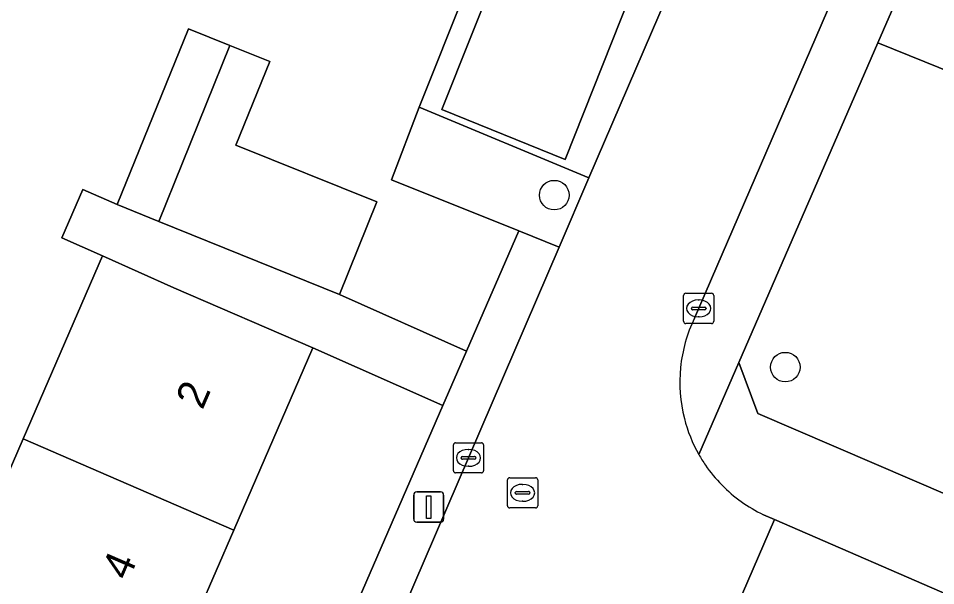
# Model space of a CAD drawing. Extents: x 162803 to 163818, y 381639 to 382475.
# Drawn here: x 163384.58 to 163414.93, y 382041.86 to 382060.64 of the extents above; entities that cross this region are included whole.
import ezdxf

# ---------------------------------------------------------------- set-up
doc = ezdxf.new("R2010")
doc.units = 0
for name, color, linetype in [('IMGEO_Boom', 7, 'Continuous'), ('IMGEO_Erf', 7, 'Continuous'), ('IMGEO_Groenvoorziening', 7, 'Continuous'), ('IMGEO_Kolk', 7, 'Continuous'), ('IMGEO_Lichtmast', 7, 'Continuous'), ('IMGEO_Pand', 7, 'Continuous'), ('IMGEO_Pand_nummerreeks', 7, 'Continuous'), ('IMGEO_Parkeervlak_open', 7, 'Continuous'), ('IMGEO_Rijbaan_lokaal_open', 7, 'Continuous'), ('IMGEO_Rioolput', 7, 'Continuous'), ('IMGEO_Voetpad_open', 7, 'Continuous')]:
    doc.layers.add(name, color=color, linetype=linetype)

msp = doc.modelspace()

# ---------------------------------------------------------------- linework, layer by layer
at = {"layer": 'IMGEO_Boom'}
for centre in [(163402.312, 382054.792), (163409.956, 382049.098)]:
    msp.add_circle(centre, 0.489, dxfattribs=at)
at = {"layer": 'IMGEO_Erf'}
for points in [[(163382.405, 382041.336), (163384.738, 382046.722), (163387.364, 382052.785), (163386.025, 382053.376), (163386.715, 382054.975), (163387.851, 382054.478), (163390.208, 382060.299), (163391.58, 382059.744), (163392.899, 382059.21), (163391.782, 382056.45), (163396.442, 382054.564), (163395.203, 382051.502), (163399.406, 382049.623), (163401.138, 382053.608), (163396.923, 382055.3), (163397.842, 382057.701), (163399.402, 382061.61), (163393.326, 382064.06), (163387.376, 382066.46), (163381.598, 382068.79)], [(163377.857, 382000), (163398.626, 382047.828), (163394.32, 382049.74), (163391.707, 382043.704), (163389.374, 382038.318)]]:
    msp.add_lwpolyline(points, dxfattribs=at)
at = {"layer": 'IMGEO_Groenvoorziening'}
for points in [[(163425.697, 382054.699), (163433.421, 382051.571), (163438.716, 382049.427), (163440.6, 382054.08), (163415.018, 382064.418), (163413.022, 382059.832), (163423.221, 382055.702)], [(163423.221, 382055.702), (163413.022, 382059.832), (163408.416, 382049.247), (163409.048, 382047.558), (163418.001, 382043.707), (163420.454, 382042.652), (163425.697, 382054.699)], [(163402.476, 382053.071), (163403.46, 382055.36), (163397.842, 382057.701), (163396.923, 382055.3), (163401.138, 382053.608)]]:
    msp.add_lwpolyline(points, close=True, dxfattribs=at)
at = {"layer": 'IMGEO_Kolk'}
for p, q in [((163406.665, 382051.541), (163407.517, 382051.541)), ((163406.59, 382050.615), (163406.59, 382051.467)), ((163407.078, 382051.321), (163407.103, 382051.321)), ((163407.591, 382051.467), (163407.591, 382050.615)), ((163406.849, 382051.035), (163406.849, 382051.047)), ((163407.287, 382050.998), (163406.889, 382050.998)), ((163406.892, 382051.084), (163407.29, 382051.084)), ((163407.333, 382051.047), (163407.333, 382051.035)), ((163407.101, 382050.761), (163407.076, 382050.761)), ((163407.517, 382050.541), (163406.665, 382050.541)), ((163398.974, 382045.668), (163398.974, 382046.52)), ((163399.049, 382046.594), (163399.901, 382046.594)), ((163399.462, 382046.374), (163399.487, 382046.374)), ((163399.975, 382046.52), (163399.975, 382045.668)), ((163399.233, 382046.088), (163399.233, 382046.1)), ((163399.671, 382046.051), (163399.273, 382046.051)), ((163399.276, 382046.137), (163399.674, 382046.137)), ((163399.717, 382046.1), (163399.717, 382046.088)), ((163399.485, 382045.814), (163399.46, 382045.814)), ((163399.901, 382045.594), (163399.049, 382045.594))]:
    msp.add_line(p, q, dxfattribs=at)
for points in [[(163406.665, 382051.541), (163407.517, 382051.541)], [(163406.59, 382050.615), (163406.59, 382051.467)], [(163407.591, 382051.467), (163407.591, 382050.615)], [(163407.517, 382050.541), (163406.665, 382050.541)], [(163398.974, 382045.668), (163398.974, 382046.52)], [(163399.049, 382046.594), (163399.901, 382046.594)], [(163399.975, 382046.52), (163399.975, 382045.668)], [(163399.901, 382045.594), (163399.049, 382045.594)]]:
    msp.add_lwpolyline(points, dxfattribs=at)
for centre, radius, start, end in [((163406.667, 382051.465), 0.0765, 91.552, 178.448), ((163406.667, 382051.465), 0.0765, 91.552, 178.448), ((163407.515, 382051.465), 0.0765, 1.552, 88.448), ((163407.515, 382051.465), 0.0765, 1.552, 88.448), ((163406.889, 382051.044), 0.0403, 85.8775, 175.7526), ((163406.886, 382051.034), 0.0366, 178.938, 274.7102), ((163407.29, 382051.041), 0.043, 264.8664, 352.4533), ((163407.294, 382051.046), 0.0386, 1.7309, 96.639), ((163406.667, 382050.617), 0.0765, 181.552, 268.448), ((163406.667, 382050.617), 0.0765, 181.552, 268.448), ((163407.515, 382050.617), 0.0765, 271.552, 358.448), ((163407.515, 382050.617), 0.0765, 271.552, 358.448), ((163399.051, 382046.518), 0.0765, 91.552, 178.448), ((163399.051, 382046.518), 0.0765, 91.552, 178.448), ((163399.899, 382046.518), 0.0765, 1.552, 88.448), ((163399.899, 382046.518), 0.0765, 1.552, 88.448), ((163399.273, 382046.097), 0.0403, 85.8775, 175.7526), ((163399.27, 382046.087), 0.0366, 178.938, 274.7102), ((163399.674, 382046.094), 0.043, 264.8664, 352.4533), ((163399.678, 382046.099), 0.0386, 1.7309, 96.639), ((163399.051, 382045.67), 0.0765, 181.552, 268.448), ((163399.051, 382045.67), 0.0765, 181.552, 268.448), ((163399.899, 382045.67), 0.0765, 271.552, 358.448), ((163399.899, 382045.67), 0.0765, 271.552, 358.448)]:
    msp.add_arc(centre, radius, start, end, dxfattribs=at)
for centre, major_axis, ratio, start_param, end_param in [((163407.077, 382051.041), (-0.387, 0.002), 0.722429, 4.712389, 7.853982), ((163407.102, 382051.041), (-0.39, 0.002), 0.717154, 1.570796, 4.712389), ((163399.461, 382046.094), (-0.387, 0.002), 0.722429, 4.712389, 7.853982), ((163399.486, 382046.094), (-0.39, 0.002), 0.717154, 1.570796, 4.712389)]:
    msp.add_ellipse(centre, major_axis=major_axis, ratio=ratio, start_param=start_param, end_param=end_param, dxfattribs=at)
at = {"layer": 'IMGEO_Lichtmast'}
for p, q in [((163397.661, 382044.064), (163397.661, 382044.864)), ((163397.661, 382044.864), (163397.661, 382044.064)), ((163397.761, 382044.964), (163398.551, 382044.964)), ((163398.551, 382044.964), (163397.761, 382044.964)), ((163398.651, 382044.864), (163398.651, 382044.064)), ((163398.651, 382044.064), (163398.651, 382044.864)), ((163398.551, 382043.964), (163397.761, 382043.964)), ((163397.761, 382043.964), (163398.551, 382043.964))]:
    msp.add_line(p, q, dxfattribs=at)
msp.add_lwpolyline([(163398.081, 382044.839), (163398.231, 382044.839), (163398.231, 382044.089), (163398.081, 382044.089), (163398.081, 382044.839)], dxfattribs=at)
for centre, start, end in [((163397.761, 382044.864), 90, 180), ((163397.761, 382044.864), 90, 180), ((163398.551, 382044.864), 0, 90), ((163398.551, 382044.864), 360, 90), ((163397.761, 382044.064), 180, 270), ((163397.761, 382044.064), 180, 270), ((163398.551, 382044.064), 270, 0), ((163398.551, 382044.064), 270, 0)]:
    msp.add_arc(centre, 0.1, start, end, dxfattribs=at)
at = {"layer": 'IMGEO_Pand'}
for points in [[(163391.58, 382059.744), (163390.208, 382060.299), (163387.851, 382054.478), (163389.225, 382053.922)], [(163391.58, 382059.744), (163389.225, 382053.922), (163395.203, 382051.502), (163396.442, 382054.564), (163391.782, 382056.45), (163392.899, 382059.21)], [(163391.707, 382043.704), (163394.32, 382049.74), (163389.731, 382051.726), (163387.364, 382052.785), (163384.738, 382046.722)], [(163389.374, 382038.318), (163391.707, 382043.704), (163384.738, 382046.722), (163382.405, 382041.336)]]:
    msp.add_lwpolyline(points, close=True, dxfattribs=at)
at = {"layer": 'IMGEO_Parkeervlak_open'}
msp.add_lwpolyline([(163402.673, 382055.973), (163406.698, 382066.12), (163402.587, 382067.641), (163398.596, 382057.625)], close=True, dxfattribs=at)
at = {"layer": 'IMGEO_Rijbaan_lokaal_open'}
for points in [[(163407.605, 382064.998), (163403.46, 382055.36), (163402.476, 382053.071), (163396.542, 382039.272), (163396.293, 382038.699), (163399.219, 382037.435), (163399.546, 382038.215)], [(163406.948, 382050.713), (163412.621, 382063.852)], [(163404.98, 382040.151), (163407.444, 382039.08), (163409.601, 382044.051), (163409.231, 382044.212)], [(163415.894, 382041.32), (163409.601, 382044.051), (163407.444, 382039.08), (163413.933, 382036.26), (163439.148, 382025.378), (163446.837, 382022.1), (163447.666, 382021.737)]]:
    msp.add_lwpolyline(points, dxfattribs=at)
for centre, radius, start, end in [((163411.346, 382048.595), 4.881, 154.2844, 174.2617), ((163411.34, 382048.603), 4.875, 174.3465, 194.3315), ((163411.309, 382048.59), 4.842, 194.2795, 209.4729), ((163410.811, 382048.276), 4.254, 209.0864, 214.721), ((163411.392, 382048.662), 4.951, 214.562, 234.2409), ((163411.339, 382048.62), 4.886, 234.4624, 244.4425)]:
    msp.add_arc(centre, radius, start, end, dxfattribs=at)
at = {"layer": 'IMGEO_Rioolput'}
for p, q in [((163400.838, 382045.436), (163401.69, 382045.436)), ((163400.763, 382044.51), (163400.763, 382045.362)), ((163401.251, 382045.216), (163401.276, 382045.216)), ((163401.764, 382045.362), (163401.764, 382044.51)), ((163401.022, 382044.93), (163401.022, 382044.942)), ((163401.46, 382044.893), (163401.062, 382044.893)), ((163401.065, 382044.979), (163401.463, 382044.979)), ((163401.506, 382044.942), (163401.506, 382044.93)), ((163401.274, 382044.656), (163401.249, 382044.656)), ((163401.69, 382044.436), (163400.838, 382044.436))]:
    msp.add_line(p, q, dxfattribs=at)
for points in [[(163400.838, 382045.436), (163401.69, 382045.436)], [(163400.763, 382044.51), (163400.763, 382045.362)], [(163401.764, 382045.362), (163401.764, 382044.51)], [(163401.69, 382044.436), (163400.838, 382044.436)]]:
    msp.add_lwpolyline(points, dxfattribs=at)
for centre, radius, start, end in [((163400.84, 382045.36), 0.0765, 91.552, 178.448), ((163400.84, 382045.36), 0.0765, 91.552, 178.448), ((163401.688, 382045.36), 0.0765, 1.552, 88.448), ((163401.688, 382045.36), 0.0765, 1.552, 88.448), ((163401.062, 382044.939), 0.0403, 85.8775, 175.7526), ((163401.059, 382044.929), 0.0366, 178.938, 274.7102), ((163401.463, 382044.936), 0.043, 264.8664, 352.4533), ((163401.467, 382044.941), 0.0386, 1.7309, 96.639), ((163400.84, 382044.512), 0.0765, 181.552, 268.448), ((163400.84, 382044.512), 0.0765, 181.552, 268.448), ((163401.688, 382044.512), 0.0765, 271.552, 358.448), ((163401.688, 382044.512), 0.0765, 271.552, 358.448)]:
    msp.add_arc(centre, radius, start, end, dxfattribs=at)
for centre, major_axis, ratio, start_param, end_param in [((163401.25, 382044.936), (-0.387, 0.002), 0.722429, 4.712389, 7.853982), ((163401.275, 382044.936), (-0.39, 0.002), 0.717154, 1.570796, 4.712389)]:
    msp.add_ellipse(centre, major_axis=major_axis, ratio=ratio, start_param=start_param, end_param=end_param, dxfattribs=at)
at = {"layer": 'IMGEO_Voetpad_open'}
for points in [[(163407.094, 382046.208), (163408.416, 382049.247), (163413.022, 382059.832), (163415.018, 382064.418), (163416.08, 382066.846), (163419.922, 382075.685)], [(163407.246, 382066.149), (163402.07, 382068.2), (163399.402, 382061.61), (163397.842, 382057.701), (163403.46, 382055.36), (163407.605, 382064.998)], [(163412.621, 382063.852), (163406.948, 382050.713)], [(163389.474, 382022.968), (163394.458, 382034.481), (163396.293, 382038.699), (163396.542, 382039.272), (163402.476, 382053.071), (163401.138, 382053.608), (163399.406, 382049.623), (163398.626, 382047.828), (163377.857, 382000), (163373.577, 381990.143), (163371.886, 381990.814), (163371.684, 381990.354), (163371.268, 381989.41), (163363.303, 381971.308), (163363.141, 381970.942), (163362.423, 381969.31), (163365.489, 381967.833), (163365.662, 381968.239), (163365.757, 381968.448)], [(163428.107, 382039.359), (163420.454, 382042.652), (163418.001, 382043.707), (163409.048, 382047.558), (163408.416, 382049.247), (163407.094, 382046.208)], [(163409.231, 382044.212), (163409.601, 382044.051), (163415.894, 382041.32), (163441.305, 382030.418), (163447.698, 382027.649), (163448.265, 382027.42), (163449.05, 382030.35), (163438.211, 382035.013), (163428.107, 382039.359)]]:
    msp.add_lwpolyline(points, dxfattribs=at)
for points in [[(163402.673, 382055.973), (163398.596, 382057.625), (163402.587, 382067.641), (163406.698, 382066.12)], [(163389.225, 382053.922), (163387.851, 382054.478), (163386.715, 382054.975), (163386.025, 382053.376), (163387.364, 382052.785), (163389.731, 382051.726), (163394.32, 382049.74), (163398.626, 382047.828), (163399.406, 382049.623), (163395.203, 382051.502)]]:
    msp.add_lwpolyline(points, close=True, dxfattribs=at)
for centre, radius, start, end in [((163411.346, 382048.595), 4.881, 154.2844, 174.2617), ((163411.34, 382048.603), 4.875, 174.3465, 194.3315), ((163411.309, 382048.59), 4.842, 194.2795, 209.4729), ((163410.811, 382048.276), 4.254, 209.0864, 214.721), ((163411.392, 382048.662), 4.951, 214.562, 234.2409), ((163411.339, 382048.62), 4.886, 234.4624, 244.4425)]:
    msp.add_arc(centre, radius, start, end, dxfattribs=at)

# ---------------------------------------------------------------- texts
at = {"layer": 'IMGEO_Pand_nummerreeks'}
for s, p in [('2', (163390.672, 382047.657)), ('4', (163388.222, 382041.998))]:
    msp.add_text(s, height=1, rotation=66.5878, dxfattribs=at).set_placement(p)

doc.saveas('drawing.dxf')
